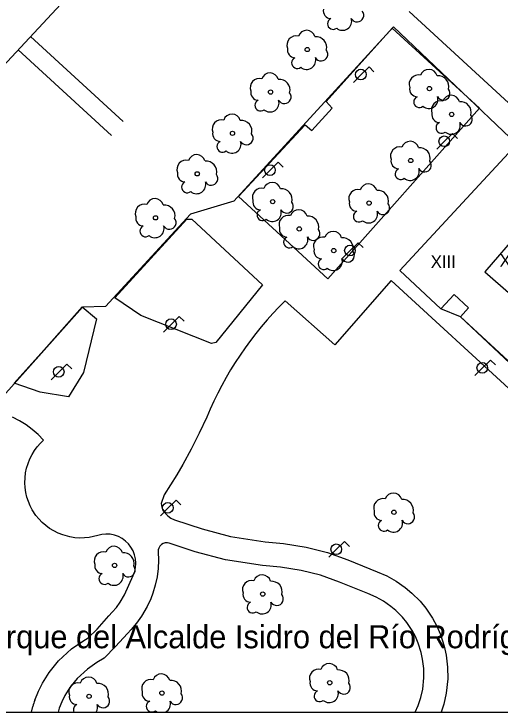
# Model space of a CAD drawing. Extents: x 282771 to 285132, y 4823109 to 4825496.
# Drawn here: x 283736.8 to 283795, y 4823109 to 4823192.5 of the extents above; entities that cross this region are included whole.
import ezdxf

# ---------------------------------------------------------------- set-up
doc = ezdxf.new("R2010")
doc.units = 0
for name, color, linetype in [('ACERA-INTERIOR', 7, 'Continuous'), ('ARBOL', 7, 'Continuous'), ('Default', 7, 'Continuous'), ('EDIFICIO', 7, 'Continuous'), ('FAROLA', 7, 'Continuous'), ('MEDIANERA', 7, 'Continuous'), ('PARQUE-JARDIN-AREA', 7, 'Continuous'), ('PARQUE-JARDIN-TEXTO', 7, 'Continuous'), ('TXT-ALTURA-EDIFICIO', 7, 'Continuous'), ('ZONA-VERDE', 7, 'Continuous')]:
    doc.layers.add(name, color=color, linetype=linetype)

msp = doc.modelspace()

# ---------------------------------------------------------------- linework, layer by layer
at = {"layer": 'ACERA-INTERIOR'}
for p, q in [((283749.874, 4823179.6), (283738.782, 4823189.742)), ((283748.493, 4823177.92), (283737.303, 4823188.153))]:
    msp.add_line(p, q, dxfattribs=at)
msp.add_lwpolyline([(283681.454, 4823230.568), (283692.564, 4823220.598), (283701.732, 4823230.158), (283711.865, 4823221.66), (283726.851, 4823238.587), (283730.491, 4823235.276), (283757.899, 4823210.265), (283730.105, 4823180.426), (283679.439, 4823226.585)], dxfattribs=at)
at = {"layer": 'ARBOL'}
for centre in [(283771.892, 4823188.203), (283786.512, 4823183.533), (283767.502, 4823183.113), (283789.182, 4823180.443), (283762.952, 4823178.183), (283784.282, 4823174.933), (283758.732, 4823173.343), (283767.762, 4823170.013), (283779.292, 4823169.843), (283753.742, 4823168.083), (283770.942, 4823166.753), (283775.072, 4823164.163), (283782.272, 4823132.883), (283748.842, 4823126.523), (283766.572, 4823123.103), (283774.592, 4823112.504), (283745.792, 4823110.874), (283754.512, 4823111.264)]:
    msp.add_circle(centre, 0.255, dxfattribs=at)
for centre, radius, start, end in [((283774.752, 4823192.833), 0.935, 168.59898, 268.13236), ((283777.862, 4823192.303), 0.797, 208.96246, 38.99103), ((283774.992, 4823191.283), 0.672, 113.73672, 309.4725), ((283776.132, 4823191.583), 1.086, 228.95447, 17.92796), ((283771.822, 4823189.463), 1.038, 15.64228, 161.38435), ((283770.562, 4823188.733), 1.097, 75.4318, 200.55608), ((283772.952, 4823188.463), 1.272, 345.03273, 95.79925), ((283770.452, 4823188.163), 0.935, 168.59898, 268.13236), ((283773.562, 4823187.633), 0.797, 208.96246, 38.99103), ((283770.692, 4823186.613), 0.672, 113.73672, 309.4725), ((283771.832, 4823186.913), 1.086, 228.95447, 17.92796), ((283767.432, 4823184.373), 1.038, 15.64228, 161.38435), ((283785.182, 4823184.063), 1.097, 75.4318, 200.55608), ((283786.442, 4823184.793), 1.038, 15.64228, 161.38435), ((283766.172, 4823183.643), 1.097, 75.4318, 200.55608), ((283768.562, 4823183.373), 1.272, 345.03273, 95.79925), ((283787.572, 4823183.793), 1.272, 345.03273, 95.79925), ((283785.072, 4823183.493), 0.935, 168.59898, 268.13236), ((283766.062, 4823183.073), 0.935, 168.59898, 268.13236), ((283769.172, 4823182.543), 0.797, 208.96246, 38.99103), ((283788.182, 4823182.963), 0.797, 208.96246, 38.99103), ((283789.112, 4823181.703), 1.038, 15.64228, 161.38435), ((283766.302, 4823181.523), 0.672, 113.73672, 309.4725), ((283767.442, 4823181.823), 1.086, 228.95447, 17.92796), ((283785.312, 4823181.943), 0.672, 113.73672, 309.4725), ((283786.452, 4823182.243), 1.086, 228.95447, 17.92796), ((283787.852, 4823180.973), 1.097, 75.4318, 200.55608), ((283790.242, 4823180.703), 1.272, 345.03273, 95.79925), ((283762.882, 4823179.443), 1.038, 15.64228, 161.38435), ((283787.742, 4823180.403), 0.935, 168.59898, 268.13236), ((283790.852, 4823179.873), 0.797, 208.96246, 38.99103), ((283761.622, 4823178.713), 1.097, 75.4318, 200.55608), ((283764.012, 4823178.443), 1.272, 345.03273, 95.79925), ((283787.982, 4823178.853), 0.672, 113.73672, 309.4725), ((283789.122, 4823179.153), 1.086, 228.95447, 17.92796), ((283761.512, 4823178.143), 0.935, 168.59898, 268.13236), ((283764.622, 4823177.613), 0.797, 208.96246, 38.99103), ((283761.752, 4823176.593), 0.672, 113.73672, 309.4725), ((283762.892, 4823176.893), 1.086, 228.95447, 17.92796), ((283784.212, 4823176.193), 1.038, 15.64228, 161.38435), ((283782.952, 4823175.463), 1.097, 75.4318, 200.55608), ((283785.342, 4823175.193), 1.272, 345.03273, 95.79925), ((283758.662, 4823174.603), 1.038, 15.64228, 161.38435), ((283757.402, 4823173.873), 1.097, 75.4318, 200.55608), ((283759.792, 4823173.603), 1.272, 345.03273, 95.79925), ((283782.842, 4823174.893), 0.935, 168.59898, 268.13236), ((283785.952, 4823174.363), 0.797, 208.96246, 38.99103), ((283757.292, 4823173.303), 0.935, 168.59898, 268.13236), ((283783.082, 4823173.343), 0.672, 113.73672, 309.4725), ((283784.222, 4823173.643), 1.086, 228.95447, 17.92796), ((283760.402, 4823172.773), 0.797, 208.96246, 38.99103), ((283757.532, 4823171.753), 0.672, 113.73672, 309.4725), ((283758.672, 4823172.053), 1.086, 228.95447, 17.92796), ((283767.692, 4823171.273), 1.038, 15.64228, 161.38435), ((283779.222, 4823171.103), 1.038, 15.64228, 161.38435), ((283766.432, 4823170.543), 1.097, 75.4318, 200.55608), ((283768.822, 4823170.273), 1.272, 345.03273, 95.79925), ((283777.962, 4823170.373), 1.097, 75.4318, 200.55608), ((283780.352, 4823170.103), 1.272, 345.03273, 95.79925), ((283753.672, 4823169.343), 1.038, 15.64228, 161.38435), ((283766.322, 4823169.973), 0.935, 168.59898, 268.13236), ((283752.412, 4823168.613), 1.097, 75.4318, 200.55608), ((283754.802, 4823168.343), 1.272, 345.03273, 95.79925), ((283769.432, 4823169.443), 0.797, 208.96246, 38.99103), ((283777.852, 4823169.803), 0.935, 168.59898, 268.13236), ((283780.962, 4823169.273), 0.797, 208.96246, 38.99103), ((283766.562, 4823168.423), 0.672, 113.73672, 309.4725), ((283767.702, 4823168.723), 1.086, 228.95447, 17.92796), ((283770.872, 4823168.013), 1.038, 15.64228, 161.38435), ((283778.092, 4823168.253), 0.672, 113.73672, 309.4725), ((283779.232, 4823168.553), 1.086, 228.95447, 17.92796), ((283752.302, 4823168.043), 0.935, 168.59898, 268.13236), ((283755.412, 4823167.513), 0.797, 208.96246, 38.99103), ((283769.612, 4823167.283), 1.097, 75.4318, 200.55608), ((283772.002, 4823167.013), 1.272, 345.03273, 95.79925), ((283752.542, 4823166.493), 0.672, 113.73672, 309.4725), ((283753.682, 4823166.793), 1.086, 228.95447, 17.92796), ((283769.502, 4823166.713), 0.935, 168.59898, 268.13236), ((283772.612, 4823166.183), 0.797, 208.96246, 38.99103), ((283775.002, 4823165.423), 1.038, 15.64228, 161.38435), ((283769.742, 4823165.163), 0.672, 113.73672, 309.4725), ((283770.882, 4823165.463), 1.086, 228.95447, 17.92796), ((283773.742, 4823164.693), 1.097, 75.4318, 200.55608), ((283776.132, 4823164.423), 1.272, 345.03273, 95.79925), ((283773.632, 4823164.123), 0.935, 168.59898, 268.13236), ((283776.742, 4823163.593), 0.797, 208.96246, 38.99103), ((283773.872, 4823162.573), 0.672, 113.73672, 309.4725), ((283775.012, 4823162.873), 1.086, 228.95447, 17.92796), ((283782.202, 4823134.143), 1.038, 15.64228, 161.38435), ((283780.942, 4823133.413), 1.097, 75.4318, 200.55608), ((283783.332, 4823133.143), 1.272, 345.03273, 95.79925), ((283780.832, 4823132.843), 0.935, 168.59898, 268.13236), ((283783.942, 4823132.313), 0.797, 208.96246, 38.99103), ((283781.072, 4823131.293), 0.672, 113.73672, 309.4725), ((283782.212, 4823131.593), 1.086, 228.95447, 17.92796), ((283748.772, 4823127.783), 1.038, 15.64228, 161.38435), ((283747.512, 4823127.053), 1.097, 75.4318, 200.55608), ((283749.902, 4823126.783), 1.272, 345.03273, 95.79925), ((283747.402, 4823126.483), 0.935, 168.59898, 268.13236), ((283750.512, 4823125.953), 0.797, 208.96246, 38.99103), ((283747.642, 4823124.933), 0.672, 113.73672, 309.4725), ((283748.782, 4823125.233), 1.086, 228.95447, 17.92796), ((283766.502, 4823124.363), 1.038, 15.64228, 161.38435), ((283765.242, 4823123.633), 1.097, 75.4318, 200.55608), ((283767.632, 4823123.363), 1.272, 345.03273, 95.79925), ((283765.132, 4823123.063), 0.935, 168.59898, 268.13236), ((283768.242, 4823122.533), 0.797, 208.96246, 38.99103), ((283765.372, 4823121.513), 0.672, 113.73672, 309.4725), ((283766.512, 4823121.813), 1.086, 228.95447, 17.92796), ((283774.522, 4823113.764), 1.038, 15.64228, 161.38435), ((283754.442, 4823112.524), 1.038, 15.64228, 161.38435), ((283773.262, 4823113.034), 1.097, 75.4318, 200.55608), ((283775.652, 4823112.764), 1.272, 345.03273, 95.79925), ((283745.722, 4823112.134), 1.038, 15.64228, 161.38435), ((283753.182, 4823111.794), 1.097, 75.4318, 200.55608), ((283755.572, 4823111.524), 1.272, 345.03273, 95.79925), ((283773.152, 4823112.464), 0.935, 168.59898, 268.13236), ((283744.462, 4823111.404), 1.097, 75.4318, 200.55608), ((283746.852, 4823111.134), 1.272, 345.03273, 95.79925), ((283776.262, 4823111.934), 0.797, 208.96246, 38.99103), ((283744.352, 4823110.834), 0.935, 168.59898, 268.13236), ((283753.072, 4823111.224), 0.935, 168.59898, 268.13236), ((283756.182, 4823110.694), 0.797, 208.96246, 38.99103), ((283773.392, 4823110.914), 0.672, 113.73672, 309.4725), ((283774.532, 4823111.214), 1.086, 228.95447, 17.92796), ((283747.462, 4823110.304), 0.797, 208.96246, 38.99103), ((283753.312, 4823109.674), 0.672, 113.73672, 309.4725), ((283754.452, 4823109.974), 1.086, 296.25247, 17.92796), ((283744.592, 4823109.284), 0.672, 113.73672, 204.9611), ((283745.732, 4823109.584), 1.086, 327.48084, 17.92796), ((283754.452, 4823109.974), 1.086, 228.95447, 243.74753)]:
    msp.add_arc(centre, radius, start, end, dxfattribs=at)
at = {"layer": 'Default'}
msp.add_lwpolyline([(282771.5, 4823109), (285130.1, 4823109), (285130.1, 4825495.5)], dxfattribs=at)
at = {"layer": 'EDIFICIO'}
msp.add_lwpolyline([(283796.982, 4823176.873), (283801.792, 4823172.393), (283800.312, 4823170.803), (283801.882, 4823169.333), (283802.982, 4823170.503), (283809.912, 4823163.983), (283823.912, 4823151.683), (283810.862, 4823137.243), (283796.832, 4823150.083), (283790.242, 4823156.263), (283791.212, 4823157.303), (283789.472, 4823158.913), (283787.882, 4823157.203), (283782.962, 4823161.773), (283796.982, 4823176.873)], dxfattribs=at)
at = {"layer": 'FAROLA'}
for p, q in [((283779.289, 4823186.14), (283778.349, 4823185.21)), ((283779.879, 4823185.55), (283779.289, 4823186.14)), ((283778.349, 4823185.21), (283777.419, 4823184.27)), ((283789.274, 4823178.163), (283788.334, 4823177.233)), ((283789.864, 4823177.573), (283789.274, 4823178.163)), ((283788.334, 4823177.233), (283787.404, 4823176.293)), ((283768.413, 4823174.72), (283767.473, 4823173.79)), ((283769.003, 4823174.13), (283768.413, 4823174.72)), ((283767.473, 4823173.79), (283766.543, 4823172.85)), ((283777.989, 4823165.113), (283777.049, 4823164.183)), ((283778.579, 4823164.523), (283777.989, 4823165.113)), ((283777.049, 4823164.183), (283776.119, 4823163.243)), ((283756.582, 4823156.303), (283755.642, 4823155.373)), ((283757.172, 4823155.713), (283756.582, 4823156.303)), ((283755.642, 4823155.373), (283754.712, 4823154.433)), ((283793.827, 4823151.085), (283792.887, 4823150.155)), ((283794.417, 4823150.495), (283793.827, 4823151.085)), ((283743.142, 4823150.603), (283742.202, 4823149.673)), ((283743.732, 4823150.013), (283743.142, 4823150.603)), ((283792.887, 4823150.155), (283791.957, 4823149.215)), ((283742.202, 4823149.673), (283741.272, 4823148.733)), ((283756.192, 4823134.343), (283755.252, 4823133.413)), ((283756.782, 4823133.753), (283756.192, 4823134.343)), ((283755.252, 4823133.413), (283754.322, 4823132.473)), ((283776.352, 4823129.383), (283775.412, 4823128.453)), ((283776.942, 4823128.793), (283776.352, 4823129.383)), ((283775.412, 4823128.453), (283774.482, 4823127.513))]:
    msp.add_line(p, q, dxfattribs=at)
for centre, radius in [((283778.309, 4823185.21), 0.637), ((283788.294, 4823177.233), 0.637), ((283767.433, 4823173.79), 0.637), ((283777.009, 4823164.183), 0.637), ((283755.602, 4823155.373), 0.637), ((283742.162, 4823149.673), 0.637), ((283792.847, 4823150.155), 0.638), ((283755.212, 4823133.413), 0.637), ((283775.372, 4823128.453), 0.637)]:
    msp.add_circle(centre, radius, dxfattribs=at)
at = {"layer": 'MEDIANERA'}
msp.add_lwpolyline([(283797.412, 4823166.563), (283793.132, 4823161.623), (283796.312, 4823158.883), (283800.592, 4823163.823), (283797.412, 4823166.563)], dxfattribs=at)
at = {"layer": 'PARQUE-JARDIN-AREA'}
msp.add_line((283701.759, 4823109), (283814.972, 4823109), dxfattribs=at)
msp.add_lwpolyline([(283814.972, 4823109), (283818.592, 4823112.811), (283805.672, 4823124.712), (283827.545, 4823148.196), (283823.912, 4823151.683), (283810.862, 4823137.243), (283790.242, 4823156.263), (283787.882, 4823157.203), (283782.962, 4823161.773), (283796.982, 4823176.873), (283782.227, 4823190.927), (283763.106, 4823170.087), (283757.946, 4823168.507), (283747.736, 4823157.477), (283744.997, 4823157.393), (283701.759, 4823109)], dxfattribs=at)
at = {"layer": 'ZONA-VERDE'}
for p, q in [((283797.139, 4823180.729), (283784.075, 4823192.746)), ((283774.16, 4823181.996), (283782.068, 4823190.757)), ((283782.068, 4823190.757), (283792.51, 4823181.205)), ((283774.893, 4823181.204), (283774.16, 4823181.996)), ((283772.429, 4823178.519), (283774.893, 4823181.204)), ((283792.51, 4823181.205), (283774.355, 4823160.79)), ((283763.656, 4823170.62), (283771.65, 4823179.217)), ((283771.65, 4823179.217), (283772.429, 4823178.519)), ((283774.355, 4823160.79), (283763.656, 4823170.62)), ((283748.858, 4823158.499), (283757.477, 4823167.939)), ((283781.924, 4823160.591), (283775.183, 4823152.914)), ((283812.758, 4823132.321), (283781.924, 4823160.591)), ((283766.546, 4823160.092), (283760.958, 4823153.196)), ((283751.967, 4823156.401), (283748.858, 4823158.499)), ((283769.258, 4823158.167), (283768.517, 4823157.421)), ((283775.183, 4823152.914), (283769.258, 4823158.167)), ((283740.379, 4823152.278), (283744.976, 4823157.427)), ((283744.976, 4823157.427), (283746.659, 4823156.012)), ((283768.517, 4823157.421), (283767.794, 4823156.656)), ((283746.659, 4823156.012), (283745.125, 4823149.59)), ((283760.445, 4823153.064), (283751.967, 4823156.401)), ((283767.794, 4823156.656), (283767.089, 4823155.871)), ((283767.089, 4823155.871), (283766.403, 4823155.068)), ((283766.403, 4823155.068), (283765.736, 4823154.247)), ((283765.736, 4823154.247), (283765.089, 4823153.408)), ((283760.958, 4823153.196), (283760.445, 4823153.064)), ((283765.089, 4823153.408), (283764.464, 4823152.553)), ((283736.831, 4823148.304), (283740.379, 4823152.278)), ((283764.464, 4823152.553), (283763.86, 4823151.681)), ((283763.86, 4823151.681), (283763.278, 4823150.796)), ((283763.278, 4823150.796), (283762.719, 4823149.895)), ((283745.125, 4823149.59), (283743.341, 4823146.664)), ((283762.719, 4823149.895), (283762.183, 4823148.982)), ((283762.183, 4823148.982), (283761.67, 4823148.056)), ((283739.951, 4823147.235), (283736.831, 4823148.304)), ((283761.67, 4823148.056), (283761.182, 4823147.119)), ((283743.341, 4823146.664), (283739.951, 4823147.235)), ((283761.182, 4823147.119), (283760.718, 4823146.172)), ((283760.718, 4823146.172), (283760.279, 4823145.215)), ((283760.279, 4823145.215), (283759.865, 4823144.249)), ((283737.459, 4823143.818), (283736.631, 4823144.252)), ((283738.25, 4823143.321), (283737.459, 4823143.818)), ((283759.865, 4823144.249), (283758.967, 4823142.33)), ((283738.998, 4823142.767), (283738.25, 4823143.321)), ((283739.697, 4823142.16), (283738.998, 4823142.767)), ((283740.341, 4823141.507), (283739.697, 4823142.16)), ((283758.967, 4823142.33), (283758.014, 4823140.437)), ((283739.597, 4823140.723), (283739.958, 4823141.135)), ((283739.958, 4823141.135), (283740.341, 4823141.507)), ((283738.966, 4823139.789), (283739.265, 4823140.274)), ((283739.265, 4823140.274), (283739.597, 4823140.723)), ((283758.014, 4823140.437), (283756.992, 4823138.578)), ((283738.488, 4823138.73), (283738.705, 4823139.273)), ((283738.705, 4823139.273), (283738.966, 4823139.789)), ((283738.318, 4823138.165), (283738.488, 4823138.73)), ((283756.992, 4823138.578), (283756.28, 4823137.357)), ((283738.129, 4823136.998), (283738.197, 4823137.586)), ((283738.197, 4823137.586), (283738.318, 4823138.165)), ((283738.112, 4823136.409), (283738.129, 4823136.998)), ((283756.28, 4823137.357), (283755.541, 4823136.152)), ((283738.146, 4823135.825), (283738.112, 4823136.409)), ((283755.541, 4823136.152), (283754.777, 4823134.964)), ((283738.23, 4823135.253), (283738.146, 4823135.825)), ((283738.361, 4823134.698), (283738.23, 4823135.253)), ((283738.534, 4823134.166), (283738.361, 4823134.698)), ((283754.777, 4823134.964), (283754.414, 4823133.933)), ((283738.746, 4823133.662), (283738.534, 4823134.166)), ((283738.992, 4823133.188), (283738.746, 4823133.662)), ((283754.414, 4823133.933), (283754.458, 4823133.706)), ((283754.458, 4823133.706), (283754.596, 4823133.249)), ((283739.437, 4823132.516), (283738.992, 4823133.188)), ((283754.596, 4823133.249), (283754.729, 4823133.038)), ((283754.729, 4823133.038), (283754.943, 4823132.735)), ((283754.943, 4823132.735), (283755.196, 4823132.461)), ((283739.785, 4823132.086), (283739.437, 4823132.516)), ((283740.175, 4823131.679), (283739.785, 4823132.086)), ((283755.196, 4823132.461), (283755.59, 4823132.167)), ((283755.59, 4823132.167), (283756.02, 4823131.962)), ((283756.02, 4823131.962), (283759.308, 4823130.89)), ((283740.605, 4823131.3), (283740.175, 4823131.679)), ((283741.072, 4823130.954), (283740.605, 4823131.3)), ((283741.573, 4823130.648), (283741.072, 4823130.954)), ((283742.101, 4823130.385), (283741.573, 4823130.648)), ((283742.651, 4823130.169), (283742.101, 4823130.385)), ((283743.504, 4823129.933), (283742.651, 4823130.169)), ((283746.837, 4823130.112), (283746.322, 4823129.972)), ((283747.309, 4823130.226), (283746.837, 4823130.112)), ((283747.807, 4823130.273), (283747.309, 4823130.226)), ((283748.317, 4823130.248), (283747.807, 4823130.273)), ((283748.823, 4823130.147), (283748.317, 4823130.248)), ((283749.31, 4823129.973), (283748.823, 4823130.147)), ((283759.308, 4823130.89), (283762.719, 4823129.981)), ((283744.082, 4823129.843), (283743.504, 4823129.933)), ((283744.659, 4823129.804), (283744.082, 4823129.843)), ((283745.228, 4823129.814), (283744.659, 4823129.804)), ((283745.785, 4823129.872), (283745.228, 4823129.814)), ((283746.322, 4823129.972), (283745.785, 4823129.872)), ((283749.76, 4823129.732), (283749.31, 4823129.973)), ((283750.163, 4823129.436), (283749.76, 4823129.732)), ((283750.509, 4823129.096), (283750.163, 4823129.436)), ((283762.719, 4823129.981), (283766.879, 4823129.333)), ((283766.879, 4823129.333), (283769.057, 4823129.16)), ((283750.804, 4823128.712), (283750.509, 4823129.096)), ((283751.051, 4823128.277), (283750.804, 4823128.712)), ((283754.131, 4823128.607), (283754.069, 4823128.376)), ((283754.256, 4823128.83), (283754.131, 4823128.607)), ((283754.441, 4823129.02), (283754.256, 4823128.83)), ((283754.669, 4823129.154), (283754.441, 4823129.02)), ((283754.915, 4823129.223), (283754.669, 4823129.154)), ((283755.155, 4823129.229), (283754.915, 4823129.223)), ((283755.369, 4823129.184), (283755.155, 4823129.229)), ((283758.501, 4823128.163), (283755.369, 4823129.184)), ((283769.057, 4823129.16), (283771.753, 4823128.693)), ((283771.753, 4823128.693), (283774.311, 4823128.071)), ((283751.236, 4823127.8), (283751.051, 4823128.277)), ((283751.35, 4823127.297), (283751.236, 4823127.8)), ((283754.069, 4823128.376), (283754.062, 4823128.157)), ((283754.062, 4823128.157), (283754.093, 4823127.171)), ((283762.132, 4823127.195), (283758.501, 4823128.163)), ((283774.311, 4823128.071), (283776.765, 4823127.189)), ((283751.39, 4823126.782), (283751.35, 4823127.297)), ((283751.353, 4823126.272), (283751.39, 4823126.782)), ((283754.093, 4823127.171), (283754.054, 4823126.173)), ((283766.547, 4823126.507), (283762.132, 4823127.195)), ((283776.765, 4823127.189), (283780.266, 4823125.778)), ((283751.246, 4823125.784), (283751.353, 4823126.272)), ((283754.054, 4823126.173), (283753.922, 4823125.169)), ((283768.701, 4823126.336), (283766.547, 4823126.507)), ((283771.174, 4823125.908), (283768.701, 4823126.336)), ((283773.492, 4823125.344), (283771.174, 4823125.908)), ((283750.032, 4823123.023), (283751.077, 4823125.329)), ((283751.077, 4823125.329), (283751.246, 4823125.784)), ((283753.922, 4823125.169), (283753.716, 4823124.171)), ((283775.753, 4823124.533), (283773.492, 4823125.344)), ((283780.266, 4823125.778), (283781.405, 4823125.282)), ((283781.405, 4823125.282), (283782.533, 4823124.655)), ((283779.167, 4823123.156), (283775.753, 4823124.533)), ((283782.533, 4823124.655), (283783.629, 4823123.894)), ((283753.716, 4823124.171), (283753.417, 4823123.192)), ((283783.629, 4823123.894), (283784.413, 4823123.231)), ((283749.505, 4823122.117), (283750.032, 4823123.023)), ((283753.417, 4823123.192), (283753.176, 4823122.552)), ((283780.145, 4823122.73), (283779.167, 4823123.156)), ((283781.028, 4823122.24), (283780.145, 4823122.73)), ((283784.413, 4823123.231), (283785.397, 4823122.238)), ((283749.069, 4823121.516), (283749.505, 4823122.117)), ((283753.176, 4823122.552), (283752.753, 4823121.619)), ((283781.896, 4823121.637), (283781.028, 4823122.24)), ((283785.397, 4823122.238), (283786.077, 4823121.417)), ((283748.141, 4823120.483), (283748.569, 4823120.923)), ((283748.569, 4823120.923), (283749.069, 4823121.516)), ((283752.753, 4823121.619), (283752.07, 4823120.446)), ((283782.482, 4823121.141), (283781.896, 4823121.637)), ((283783.288, 4823120.328), (283782.482, 4823121.141)), ((283786.077, 4823121.417), (283786.88, 4823120.22)), ((283746.745, 4823118.916), (283748.141, 4823120.483)), ((283752.07, 4823120.446), (283751.479, 4823119.63)), ((283783.796, 4823119.714), (283783.288, 4823120.328)), ((283786.88, 4823120.22), (283787.393, 4823119.258)), ((283751.479, 4823119.63), (283750.837, 4823118.869)), ((283784.439, 4823118.755), (283783.796, 4823119.714)), ((283787.393, 4823119.258), (283787.835, 4823118.257)), ((283745.696, 4823117.866), (283746.745, 4823118.916)), ((283750.38, 4823118.399), (283748.97, 4823116.816)), ((283750.837, 4823118.869), (283750.38, 4823118.399)), ((283784.835, 4823118.013), (283784.439, 4823118.755)), ((283745.055, 4823117.468), (283745.696, 4823117.866)), ((283785.176, 4823117.242), (283784.835, 4823118.013)), ((283787.835, 4823118.257), (283788.285, 4823116.871)), ((283743.699, 4823116.541), (283745.055, 4823117.468)), ((283748.97, 4823116.816), (283747.61, 4823115.456)), ((283785.536, 4823116.131), (283785.176, 4823117.242)), ((283788.285, 4823116.871), (283788.514, 4823115.808)), ((283742.149, 4823115.118), (283743.699, 4823116.541)), ((283785.707, 4823115.337), (283785.536, 4823116.131)), ((283741.004, 4823113.711), (283742.149, 4823115.118)), ((283747.61, 4823115.456), (283746.727, 4823114.906)), ((283785.846, 4823114.194), (283785.707, 4823115.337)), ((283788.514, 4823115.808), (283788.686, 4823114.382)), ((283746.727, 4823114.906), (283745.605, 4823114.14)), ((283788.686, 4823114.382), (283788.703, 4823112.97)), ((283740.228, 4823112.469), (283741.004, 4823113.711)), ((283745.605, 4823114.14), (283744.381, 4823113.015)), ((283785.859, 4823113.103), (283785.846, 4823114.194)), ((283744.381, 4823113.015), (283743.497, 4823111.929)), ((283785.713, 4823111.726), (283785.859, 4823113.103)), ((283788.703, 4823112.97), (283788.522, 4823111.258)), ((283739.741, 4823111.485), (283740.228, 4823112.469)), ((283743.497, 4823111.929), (283742.902, 4823110.977)), ((283785.486, 4823110.729), (283785.713, 4823111.726)), ((283739.306, 4823110.419), (283739.741, 4823111.485)), ((283742.902, 4823110.977), (283742.531, 4823110.226)), ((283788.522, 4823111.258), (283788.225, 4823109.957)), ((283742.531, 4823110.226), (283742.216, 4823109.457)), ((283785.163, 4823109.772), (283785.486, 4823110.729)), ((283738.91, 4823109), (283739.065, 4823109.665)), ((283742.216, 4823109.457), (283742.075, 4823109)), ((283784.817, 4823109), (283785.163, 4823109.772)), ((283788.225, 4823109.957), (283787.903, 4823109)), ((283721.804, 4823109), (283738.91, 4823109)), ((283742.075, 4823109), (283784.817, 4823109)), ((283787.903, 4823109), (283814.962, 4823109))]:
    msp.add_line(p, q, dxfattribs=at)
msp.add_lwpolyline([(283757.477, 4823167.939), (283758.079, 4823167.939), (283766.546, 4823160.092)], dxfattribs=at)
msp.add_arc((283743.934, 4823108.528), 5, 157.77431, 166.8609, dxfattribs=at)

# ---------------------------------------------------------------- texts
at = {"layer": 'PARQUE-JARDIN-TEXTO'}
msp.add_text('Parque del Alcalde Isidro del Río Rodríguez', height=2.75, dxfattribs=at).set_placement((283731.346, 4823116.624))
at = {"layer": 'TXT-ALTURA-EDIFICIO'}
for s, p in [('XIII', (283786.675, 4823162.083)), ('XIV', (283794.918, 4823162.243))]:
    msp.add_text(s, height=1.5, rotation=0.00004, dxfattribs=at).set_placement(p)

doc.saveas('drawing.dxf')
